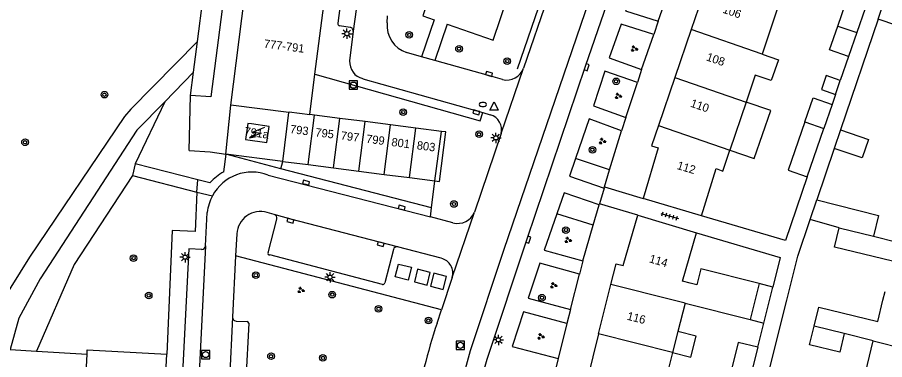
# Model space of a CAD drawing. Extents: x 131000 to 133014, y 396499 to 399001.
# Drawn here: x 131251.5 to 131356, y 397992.8 to 398034.1 of the extents above; entities that cross this region are included whole.
import ezdxf

# ---------------------------------------------------------------- set-up
doc = ezdxf.new("R2010")
doc.units = 0
for name, color, linetype in [('gg-afsc-erfafscheiding', 7, 'Continuous'), ('gg-afsc-hekwerk', 7, 'Continuous'), ('gg-anno-huisnummerreeks BGT', 7, 'Continuous'), ('gg-bbg-bijgebouw', 7, 'Continuous'), ('gg-bbg-gedigitaliseerde bebouwing', 7, 'Continuous'), ('gg-bbg-gedigitaliseerde bijgebouw', 7, 'Continuous'), ('gg-bbg-hoofdgebouw', 7, 'Continuous'), ('gg-bbg-luifel en loopbrug', 7, 'Continuous'), ('gg-bbg-tussenscheiding', 7, 'Continuous'), ('gg-knt-verharding', 7, 'Continuous'), ('gg-knt-verharding nz', 7, 'Continuous'), ('gg-kwrk-afval apart plaats', 7, 'Continuous'), ('gt-grn-groengrens', 7, 'Continuous'), ('gt-grn-weggrens', 7, 'Continuous'), ('gt-symb-boom', 7, 'Continuous'), ('gt-symb-brandkraan', 7, 'Continuous'), ('gt-symb-groenvak', 7, 'Continuous'), ('gt-symb-kolk', 7, 'Continuous'), ('gt-symb-lichtmast', 7, 'Continuous'), ('gt-symb-rioolschacht', 7, 'Continuous'), ('gt-symb-tegel verharding', 7, 'Continuous'), ('gt-symb-trafo symbool', 7, 'Continuous'), ('gt-symb-waterafsluiter', 7, 'Continuous')]:
    doc.layers.add(name, color=color, linetype=linetype)

# ---------------------------------------------------------------- blocks, each defined once
blk = doc.blocks.new('gt0-TEG1')
at = {"layer": 'gt-symb-tegel verharding'}
for p, q in [((-1.12, 0), (1.12, 0)), ((-0.9, -0.25), (-0.9, 0.25)), ((-0.45, -0.25), (-0.45, 0.25)), ((0, -0.25), (0, 0.25)), ((0.45, -0.25), (0.45, 0.25)), ((0.9, -0.25), (0.9, 0.25))]:
    blk.add_line(p, q, dxfattribs=at)
blk = doc.blocks.new('gt0-BOOM')
at = {"layer": 'gt-symb-boom'}
for radius in [0.4, 0.2]:
    blk.add_circle((0, 0), radius, dxfattribs=at)
blk = doc.blocks.new('gt0-GRVAK')
at = {"layer": 'gt-symb-groenvak'}
for p, q in [((-0.11, 0.19), (-0.23, 0.24)), ((-0.18, 0.15), (0.09, 0.15)), ((-0.09, 0.21), (-0.16, 0.32)), ((-0.05, 0.21), (-0.05, 0.39)), ((0, 0.21), (0.06, 0.32)), ((0.02, 0.19), (0.13, 0.24)), ((0.26, -0.05), (0.2, 0.06)), ((0.3, -0.05), (0.3, 0.13)), ((0.35, -0.05), (0.41, 0.06)), ((-0.24, -0.23), (-0.36, -0.18)), ((-0.32, -0.26), (-0.05, -0.26)), ((-0.23, -0.21), (-0.29, -0.09)), ((-0.18, -0.2), (-0.18, -0.02)), ((-0.14, -0.21), (-0.07, -0.09)), ((-0.12, -0.23), (0, -0.18)), ((0.24, -0.07), (0.12, -0.02)), ((0.17, -0.11), (0.44, -0.11)), ((0.37, -0.07), (0.49, -0.02))]:
    blk.add_line(p, q, dxfattribs=at)
blk = doc.blocks.new('gt0-BR')
at = {"layer": 'gt-symb-brandkraan'}
for centre, radius, start, end in [((-0.24, 0), 0.206, 107.5669, 252.4331), ((0.6, -2.66), 3, 106.892, 107.5669), ((0, -0.69), 0.938, 73.108, 106.892), ((-0.6, -2.66), 3, 72.4331, 73.108), ((0.24, 0), 0.206, 287.567, 72.4331), ((0.6, 2.66), 3, 252.4331, 253.108), ((0, 0.69), 0.938, 253.108, 286.8921), ((-0.6, 2.66), 3, 286.8921, 287.567)]:
    blk.add_arc(centre, radius, start, end, dxfattribs=at)
blk = doc.blocks.new('gt0-KOLK')
at = {"layer": 'gt-symb-kolk'}
blk.add_lwpolyline([(0, 0), (0.38, 0), (0.38, 0.4), (-0.38, 0.4), (-0.38, 0), (0, 0)], dxfattribs=at)
blk = doc.blocks.new('gt0-WAFSL')
at = {"layer": 'gt-symb-waterafsluiter'}
for p, q in [((-0.5, -0.33), (0, 0.67)), ((0, 0.67), (0.5, -0.33)), ((0.5, -0.33), (-0.5, -0.33))]:
    blk.add_line(p, q, dxfattribs=at)
blk = doc.blocks.new('gt0-LMAST')
at = {"layer": 'gt-symb-lichtmast'}
for p, q in [((-0.18, 0.17), (-0.45, 0.44)), ((-0.01, 0.25), (-0.01, 0.62)), ((0.17, 0.17), (0.44, 0.44)), ((-0.26, 0), (-0.63, 0)), ((-0.18, -0.18), (-0.45, -0.45)), ((-0.01, -0.25), (-0.01, -0.63)), ((0.44, -0.45), (0.17, -0.18)), ((0.24, 0), (0.62, 0))]:
    blk.add_line(p, q, dxfattribs=at)
blk.add_circle((-0.01, 0), 0.25, dxfattribs=at)
blk = doc.blocks.new('gt0-RS')
at = {"layer": 'gt-symb-rioolschacht'}
blk.add_lwpolyline([(-0.5, -0.5), (0.5, -0.5), (0.5, 0.5), (-0.5, 0.5)], close=True, dxfattribs=at)
blk.add_circle((0, 0), 0.375, dxfattribs=at)
blk = doc.blocks.new('gt0-HSP')
at = {"layer": 'gt-symb-trafo symbool'}
for points in [[(0.77, 0.75), (-0.53, 0), (0.47, 0), (-0.83, -0.75)], [(-0.22, -0.24), (-0.83, -0.75), (-0.08, -0.48)]]:
    blk.add_lwpolyline(points, dxfattribs=at)

msp = doc.modelspace()

# ---------------------------------------------------------------- linework, layer by layer
at = {"layer": 'gg-afsc-erfafscheiding'}
for p, q in [((131355.25, 398033.87), (131350.73, 398020.53)), ((131351.68, 398029.38), (131350.7, 398026.49)), ((131350.12, 398024.8), (131349.72, 398023.61)), ((131349.97, 398018.3), (131347.87, 398012.1)), ((131336.27, 397968.15), (131344.24, 398000)), ((131340.75, 397994.34), (131341.48, 397997.25))]:
    msp.add_line(p, q, dxfattribs=at)
for points in [[(131346.69, 398014.88), (131344.09, 398007.18), (131333.96, 398010.17)], [(131344.24, 398000), (131345.58, 398005.33), (131347.07, 398009.74)], [(131333.36, 398008.14), (131343.46, 398005.14), (131342.57, 398001.59)]]:
    msp.add_lwpolyline(points, dxfattribs=at)
at = {"layer": 'gg-afsc-hekwerk'}
msp.add_line((131327.31, 398073.24), (131311.72, 398027.85), dxfattribs=at)
at = {"layer": 'gg-bbg-bijgebouw'}
for p, q in [((131350.39, 398033.05), (131351.4, 398035.97)), ((131353.68, 398035.18), (131352.68, 398032.28)), ((131352.68, 398032.28), (131351.68, 398029.38)), ((131349.72, 398023.61), (131348.71, 398020.71))]:
    msp.add_line(p, q, dxfattribs=at)
for points in [[(131351.68, 398029.38), (131349.4, 398030.17), (131350.39, 398033.05)], [(131346.42, 398021.49), (131347.43, 398024.4), (131349.72, 398023.61)]]:
    msp.add_lwpolyline(points, dxfattribs=at)
at = {"layer": 'gg-bbg-gedigitaliseerde bebouwing'}
for p, q in [((131343.22, 398035.47), (131341.28, 398029.68)), ((131339.34, 398023.89), (131337.39, 398018.09)), ((131354.69, 398007.73), (131357.54, 398007)), ((131340.91, 398002.01), (131339.82, 397997.67)), ((131355.84, 398000), (131356.1, 398001.05)), ((131331.98, 397999.64), (131331.11, 397996.21)), ((131331.98, 397999.64), (131339.82, 397997.67)), ((131355.23, 397997.45), (131355.84, 398000)), ((131331.11, 397996.21), (131330.48, 397993.71)), ((131354.66, 397995.1), (131351.18, 397995.98)), ((131353.22, 397989.14), (131354.66, 397995.1))]:
    msp.add_line(p, q, dxfattribs=at)
for points in [[(131341.28, 398029.68), (131343.25, 398029), (131342.38, 398026.48), (131340.43, 398027.15), (131339.34, 398023.89)], [(131333.96, 398010.17), (131335.74, 398015.87), (131336.54, 398015.55), (131337.39, 398018.09)], [(131332.59, 398002.04), (131331.68, 398002.29), (131333.36, 398008.14)], [(131356.99, 398004.69), (131350, 398006.39), (131350.55, 398008.71)], [(131340.91, 398002.01), (131333.9, 398003.77), (131333.42, 398001.84), (131332.59, 398002.04)], [(131347.56, 397996.89), (131348.11, 397999.17), (131355.23, 397997.45)], [(131351.18, 397995.98), (131350.64, 397993.72), (131347, 397994.61), (131347.56, 397996.89)], [(131330.48, 397993.71), (131329.71, 397990.66), (131331.59, 397990.18), (131330.87, 397987.32), (131328.98, 397987.79)]]:
    msp.add_lwpolyline(points, dxfattribs=at)
at = {"layer": 'gg-bbg-gedigitaliseerde bijgebouw'}
for p, q in [((131355.25, 398033.87), (131356.42, 398037.28)), ((131350.12, 398024.8), (131350.7, 398026.49)), ((131346.69, 398014.88), (131348.71, 398020.71)), ((131350.73, 398020.53), (131349.97, 398018.3)), ((131347.07, 398009.74), (131347.87, 398012.1)), ((131350.55, 398008.71), (131347.07, 398009.74)), ((131340.75, 397994.34), (131339.96, 397991.18))]:
    msp.add_line(p, q, dxfattribs=at)
for points in [[(131358.67, 398036.5), (131357.5, 398033.1), (131355.25, 398033.87)], [(131350.7, 398026.49), (131349.01, 398027.08), (131348.43, 398025.39), (131350.12, 398024.8)], [(131346.42, 398021.49), (131344.41, 398015.66), (131346.69, 398014.88)], [(131350.73, 398020.53), (131354.09, 398019.39), (131353.33, 398017.16), (131349.97, 398018.3)], [(131347.87, 398012.1), (131355.32, 398010.23), (131354.69, 398007.73)], [(131340.75, 397994.34), (131338.4, 397994.92), (131337.62, 397991.8)]]:
    msp.add_lwpolyline(points, dxfattribs=at)
at = {"layer": 'gg-bbg-hoofdgebouw'}
for p, q in [((131277.2, 398023.52), (131279.22, 398039.15)), ((131334.71, 398038.4), (131332.73, 398032.63)), ((131287.36, 398027.24), (131288.74, 398037.92)), ((131332.73, 398032.63), (131330.75, 398026.85)), ((131286.73, 398022.38), (131287.36, 398027.24)), ((131330.75, 398026.85), (131328.77, 398021.06)), ((131284.22, 398022.62), (131277.2, 398023.52)), ((131283.48, 398016.74), (131284.22, 398022.62)), ((131287.3, 398022.31), (131286.73, 398022.38)), ((131290.36, 398021.92), (131287.3, 398022.31)), ((131293.42, 398021.53), (131290.36, 398021.92)), ((131296.48, 398021.14), (131293.42, 398021.53)), ((131299.54, 398020.75), (131296.48, 398021.14)), ((131302.61, 398020.36), (131299.54, 398020.75)), ((131301.83, 398014.39), (131302.61, 398020.36)), ((131283.48, 398016.74), (131286.54, 398016.35)), ((131286.54, 398016.35), (131289.6, 398015.96)), ((131289.6, 398015.96), (131292.66, 398015.57)), ((131292.66, 398015.57), (131295.72, 398015.17)), ((131295.72, 398015.17), (131298.77, 398014.78)), ((131298.77, 398014.78), (131301.83, 398014.39)), ((131333.96, 398010.17), (131326.91, 398012.25)), ((131326.3, 398010.24), (131333.36, 398008.14)), ((131321.56, 397995.96), (131323.05, 398001.9)), ((131321.56, 397995.96), (131320.08, 397990.05)), ((131259.1, 397978.21), (131259.88, 397993.49)), ((131268.7, 397977.74), (131269.5, 397993.51))]:
    msp.add_line(p, q, dxfattribs=at)
for points in [[(131279.69, 398021.26), (131279.25, 398021.32), (131278.97, 398019.39), (131281.55, 398019.01), (131281.83, 398020.94), (131279.69, 398021.26)], [(131328.77, 398021.06), (131327.93, 398018.63), (131328.73, 398018.36), (131326.91, 398012.25)], [(131323.05, 398001.9), (131323.68, 398004.4), (131324.51, 398004.19), (131326.3, 398010.24)], [(131259.88, 397993.49), (131259.91, 397994), (131269.5, 397993.51)]]:
    msp.add_lwpolyline(points, dxfattribs=at)
at = {"layer": 'gg-bbg-luifel en loopbrug'}
for p, q in [((131342.57, 398001.59), (131340.91, 398002.01)), ((131341.48, 397997.25), (131342.57, 398001.59)), ((131339.82, 397997.67), (131341.48, 397997.25))]:
    msp.add_line(p, q, dxfattribs=at)
for points in [[(131337.39, 398018.09), (131340.33, 398017.07), (131342.32, 398022.86), (131339.34, 398023.89)], [(131330.48, 397993.71), (131332.68, 397993.15), (131333.32, 397995.65), (131331.11, 397996.21)]]:
    msp.add_lwpolyline(points, dxfattribs=at)
at = {"layer": 'gg-bbg-tussenscheiding'}
for p, q in [((131350.39, 398033.05), (131352.68, 398032.28)), ((131341.28, 398029.68), (131332.73, 398032.63)), ((131330.75, 398026.85), (131339.34, 398023.89)), ((131286.54, 398016.35), (131287.3, 398022.31)), ((131289.6, 398015.96), (131290.36, 398021.92)), ((131292.66, 398015.57), (131293.42, 398021.53)), ((131346.42, 398021.49), (131348.71, 398020.71)), ((131295.72, 398015.17), (131296.48, 398021.14)), ((131298.77, 398014.78), (131299.54, 398020.75)), ((131328.77, 398021.06), (131337.39, 398018.09)), ((131350.55, 398008.71), (131354.69, 398007.73)), ((131330.55, 398000), (131323.05, 398001.9)), ((131331.98, 397999.64), (131330.55, 398000)), ((131351.18, 397995.98), (131347.56, 397996.89)), ((131330.48, 397993.71), (131321.56, 397995.96)), ((131354.66, 397995.1), (131361.46, 397993.39))]:
    msp.add_line(p, q, dxfattribs=at)
msp.add_lwpolyline([(131284.22, 398022.62), (131284.23, 398022.7), (131286.73, 398022.38)], dxfattribs=at)
at = {"layer": 'gg-knt-verharding'}
for p, q in [((131297.87, 398092.97), (131290.1, 398033.39)), ((131326.69, 398069.41), (131312.5, 398027.97)), ((131296.07, 398033.43), (131296.11, 398034.28)), ((131290.31, 398033.1), (131291.59, 398032.9)), ((131301.73, 398033.82), (131300.2, 398029.35)), ((131303.31, 398033.27), (131301.82, 398028.9)), ((131303.31, 398033.27), (131308.86, 398031.35)), ((131328.74, 398033.63), (131328.2, 398032.04)), ((131291.98, 398032.42), (131291.52, 398028.85)), ((131300.2, 398029.35), (131298.4, 398029.86)), ((131301.82, 398028.9), (131300.2, 398029.35)), ((131326.74, 398027.82), (131326.25, 398026.25)), ((131276.63, 398017.62), (131277.2, 398023.52)), ((131307.58, 398022.62), (131308.5, 398022.36)), ((131324.84, 398022.01), (131324.32, 398020.43)), ((131309.81, 398020.08), (131306.59, 398010.62)), ((131276.63, 398017.62), (131276.35, 398015.48)), ((131283.23, 398015.83), (131276.63, 398017.62)), ((131283.48, 398016.74), (131276.63, 398017.62)), ((131265.7, 398016.46), (131265.34, 398015.04)), ((131273.23, 398014.52), (131265.7, 398016.46)), ((131301.41, 398011.12), (131283.23, 398015.83)), ((131265.34, 398015.04), (131273.13, 398013.01)), ((131273.13, 398013.01), (131273.23, 398014.52)), ((131274.7, 398014.15), (131273.23, 398014.52)), ((131281.72, 398015.09), (131301.27, 398010.05)), ((131301.41, 398011.12), (131301.83, 398014.39)), ((131322.22, 398013.5), (131322.26, 398013.66)), ((131322.26, 398013.66), (131326.91, 398012.25)), ((131301.27, 398010.05), (131301.41, 398011.12)), ((131321.68, 398011.62), (131321.64, 398011.49)), ((131326.3, 398010.24), (131321.68, 398011.62)), ((131274.17, 398006.56), (131274.38, 398010.58)), ((131282.45, 398010.34), (131281.58, 398010.57)), ((131303.99, 398009.34), (131301.27, 398010.05)), ((131281.72, 398005.73), (131282.76, 398009.78)), ((131277.94, 398007.99), (131277.79, 398005.36)), ((131296.81, 398006.1), (131295.8, 398002.1)), ((131302.58, 398005.05), (131297.33, 398006.43)), ((131277.79, 398005.36), (131277.43, 397997.96)), ((131302.61, 397998.85), (131277.79, 398005.36)), ((131295.49, 398001.91), (131281.9, 398005.46)), ((131319.65, 398004.76), (131319.24, 398003.14)), ((131303.92, 398002.74), (131302.61, 397998.85)), ((131302.08, 397997.23), (131302.61, 397998.85)), ((131318.15, 397998.87), (131317.71, 397997.19)), ((131277.85, 397997.49), (131279.17, 397997.42)), ((131279.38, 397997.22), (131277.24, 397955.18)), ((131316.68, 397992.97), (131316.28, 397991.34))]:
    msp.add_line(p, q, dxfattribs=at)
for points in [[(131333.33, 398067.09), (131332.6, 398065), (131326.28, 398046.57), (131319.93, 398028.16), (131312.9, 398007.35), (131308.1, 397992.87), (131307.49, 397990.74), (131306.73, 397987.55), (131304, 397973.59), (131300.46, 397954.42), (131300.25, 397953.21)], [(131308.86, 398031.35), (131311.51, 398039.21), (131303.02, 398042.16), (131300.37, 398034.3), (131301.73, 398033.82)], [(131330.24, 398037.87), (131326.32, 398039.29), (131324.79, 398034.88), (131328.74, 398033.63)], [(131328.2, 398032.04), (131324.26, 398033.29), (131322.83, 398029.21), (131326.74, 398027.82)], [(131309.98, 398026.61), (131308.3, 398027.09), (131301.82, 398028.9)], [(131287.36, 398027.24), (131307.28, 398021.61), (131307.58, 398022.62)], [(131293.13, 398026.71), (131306.87, 398022.84), (131307.58, 398022.62)], [(131326.25, 398026.25), (131322.3, 398027.6), (131320.95, 398023.44), (131324.84, 398022.01)], [(131324.32, 398020.43), (131320.41, 398021.85), (131318.77, 398017.07)], [(131301.83, 398014.39), (131302.38, 398014.32), (131303.15, 398020.29), (131302.61, 398020.36)], [(131272.2, 398018.05), (131274.71, 398017.87), (131276.63, 398017.62)], [(131318.77, 398017.07), (131318.05, 398014.96), (131322.22, 398013.5)], [(131273.13, 398013.01), (131272.91, 398008.27), (131270.14, 398008.39), (131269.5, 397993.51)], [(131321.64, 398011.49), (131317.39, 398012.95), (131316.52, 398010.42)], [(131316.52, 398010.42), (131315, 398006.04), (131319.65, 398004.76)], [(131273.7, 398006.12), (131272.16, 398006.19), (131269.36, 397951.72), (131270.93, 397951.63)], [(131319.24, 398003.14), (131314.47, 398004.47), (131313.06, 398000.26), (131318.15, 397998.87)], [(131317.71, 397997.19), (131312.49, 397998.6), (131311.12, 397994.42), (131316.68, 397992.97)]]:
    msp.add_lwpolyline(points, dxfattribs=at)
for centre, radius, start, end in [((131290.34, 398033.33), 0.238, 166.8896, 263.4373), ((131299.46, 398033.09), 3.4, 174.1894, 251.9326), ((131291.55, 398032.46), 0.437, 353.5672, 83.8392), ((131293.62, 398028.75), 2.09, 177.1989, 256.5752), ((131310.5, 398028.65), 2.11, 255.5928, 341.0736), ((131307.99, 398020.55), 1.88, 345.2934, 74.326), ((131279.64, 398009.69), 6.66, 119.571, 137.9173), ((131279.78, 398010.02), 5.43, 68.9808, 151.7032), ((131279.77, 398010.02), 5.42, 151.698, 174.1284), ((131280.76, 398007.87), 2.82, 73.1128, 177.5507), ((131282.32, 398009.9), 0.458, 344.9009, 73.5905), ((131304.58, 398011.43), 2.17, 254.4395, 338.1948), ((131273.7, 398006.59), 0.469, 269.7623, 355.545), ((131297.24, 398006), 0.44, 77.801, 166.3681), ((131281.86, 398005.63), 0.174, 145.9829, 283.452), ((131302.15, 398003.26), 1.84, 343.6159, 76.5603), ((131295.54, 398002.17), 0.263, 258.2072, 344.8624), ((131277.87, 397997.94), 0.448, 177.5769, 267.2879), ((131279.17, 397997.21), 0.212, 2.4507, 88.3898), ((131380.07, 397971.71), 82.06, 161.8779, 169.5753)]:
    msp.add_arc(centre, radius, start, end, dxfattribs=at)
at = {"layer": 'gg-knt-verharding nz'}
for p, q in [((131299.94, 398093.36), (131291.98, 398032.42)), ((131283.23, 398015.83), (131283.48, 398016.74)), ((131274.17, 398006.56), (131271.33, 397951.17)), ((131277.43, 397997.96), (131275.23, 397954.59))]:
    msp.add_line(p, q, dxfattribs=at)
for points in [[(131331.23, 398067.81), (131310.14, 398006.13), (131306.07, 397993.89), (131304.83, 397989.33), (131303.69, 397983.6), (131298.04, 397953.6)], [(131297.33, 398006.43), (131284.46, 398009.77), (131282.45, 398010.34)]]:
    msp.add_lwpolyline(points, dxfattribs=at)
at = {"layer": 'gg-kwrk-afval apart plaats'}
for points in [[(131297.04, 398002.81), (131297.43, 398004.36), (131298.98, 398003.97), (131298.59, 398002.43), (131297.04, 398002.81)], [(131299.72, 398003.76), (131299.35, 398002.22), (131300.89, 398001.83), (131301.25, 398003.36), (131299.72, 398003.76)], [(131301.29, 398001.71), (131302.83, 398001.31), (131303.22, 398002.86), (131301.68, 398003.26), (131301.29, 398001.71)]]:
    msp.add_lwpolyline(points, dxfattribs=at)
at = {"layer": 'gt-grn-groengrens'}
for p, q in [((131273.19, 398031.18), (131280.29, 398086.4)), ((131328.74, 398033.63), (131330.24, 398037.87)), ((131326.74, 398027.82), (131328.2, 398032.04)), ((131272.71, 398027.48), (131273.19, 398031.18)), ((131272.71, 398027.48), (131269.24, 398023.93)), ((131272.35, 398024.67), (131272.71, 398027.48)), ((131324.84, 398022.01), (131326.25, 398026.25)), ((131272.2, 398018.05), (131272.35, 398024.67)), ((131269.24, 398023.93), (131265.7, 398016.46)), ((131322.88, 398015.71), (131324.32, 398020.43)), ((131322.88, 398015.71), (131318.77, 398017.07)), ((131322.26, 398013.66), (131322.88, 398015.71)), ((131320.92, 398009.05), (131321.64, 398011.49)), ((131320.92, 398009.05), (131316.52, 398010.42)), ((131319.65, 398004.76), (131320.92, 398009.05)), ((131318.15, 397998.87), (131319.24, 398003.14)), ((131317.71, 397997.19), (131316.68, 397992.97)), ((131253.77, 397993.86), (131259.88, 397993.49))]:
    msp.add_line(p, q, dxfattribs=at)
for points in [[(131282.77, 398086.08), (131274.82, 398024.51), (131272.35, 398024.67)], [(131273.19, 398031.18), (131265.15, 398023.04), (131264.38, 398022.15), (131252.94, 398005.19), (131249.57, 397999.78), (131248.21, 397995.21), (131247.73, 397991.96), (131254.79, 397991.72), (131251.95, 397935.16), (131243.66, 397935.35), (131241.6, 397932.93), (131237.21, 397926.66), (131232.8, 397914.66), (131232.15, 397910.02), (131231.11, 397898.58), (131236.48, 397898.46)], [(131269.24, 398023.93), (131265.9, 398020.52), (131254.23, 398002.56), (131251.64, 397997.84), (131250.6, 397994.05), (131253.77, 397993.86)], [(131265.34, 398015.04), (131258.33, 398004.29), (131253.77, 397993.86)]]:
    msp.add_lwpolyline(points, dxfattribs=at)
at = {"layer": 'gt-grn-weggrens'}
for p, q in [((131309.81, 398020.08), (131312.5, 398027.97)), ((131322.22, 398013.5), (131321.68, 398011.62)), ((131273.13, 398013.01), (131275, 398012.59)), ((131303.92, 398002.74), (131306.59, 398010.62))]:
    msp.add_line(p, q, dxfattribs=at)

# ---------------------------------------------------------------- block references
at = {"layer": 'gt-symb-boom'}
for p in [(131298.72, 398031.99), (131304.73, 398030.32), (131310.54, 398028.83), (131323.67, 398026.39), (131261.97, 398024.78), (131298, 398022.68), (131307.15, 398020.01), (131252.4, 398019.04), (131320.81, 398018.14), (131304.12, 398011.6), (131317.62, 398008.45), (131265.49, 398005.08), (131280.23, 398003.02), (131267.31, 398000.57), (131289.44, 398000.67), (131314.73, 398000.3), (131295.03, 397998.96), (131301.04, 397997.55), (131282.06, 397993.25), (131288.32, 397993.05)]:
    msp.add_blockref('gt0-BOOM', p, dxfattribs=at)
at = {"layer": 'gt-symb-brandkraan'}
msp.add_blockref('gt0-BR', (131307.61, 398023.59), dxfattribs=at)
at = {"layer": 'gt-symb-groenvak', "rotation": 0.5729386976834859}
for p in [(131325.83, 398030.31), (131323.9, 398024.61), (131321.99, 398019.17)]:
    msp.add_blockref('gt0-GRVAK', p, dxfattribs=at)
at = {"layer": 'gt-symb-groenvak'}
for p in [(131317.85, 398007.24), (131285.65, 398001.21), (131316.11, 398001.79), (131314.57, 397995.62)]:
    msp.add_blockref('gt0-GRVAK', p, dxfattribs=at)
at = {"layer": 'gt-symb-kolk'}
for p, rotation in [((131319.93, 398028.16), -108.67228689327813), ((131308.3, 398027.09), -16.032963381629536), ((131306.87, 398022.84), 164.26077490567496), ((131286.24, 398013.98), -14.678251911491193), ((131297.77, 398010.96), -14.5784339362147), ((131284.46, 398009.77), 164.2763101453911), ((131295.33, 398006.95), 165.42156606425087), ((131312.9, 398007.35), -108.33032474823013)]:
    msp.add_blockref('gt0-KOLK', p, dxfattribs=dict(at, rotation=rotation))
at = {"layer": 'gt-symb-lichtmast'}
for p in [(131291.22, 398032.13), (131309.18, 398019.57), (131271.71, 398005.19), (131289.19, 398002.78), (131309.48, 397995.22)]:
    msp.add_blockref('gt0-LMAST', p, dxfattribs=at)
at = {"layer": 'gt-symb-rioolschacht'}
for p in [(131292, 398025.93), (131304.9, 397994.55), (131274.18, 397993.45)]:
    msp.add_blockref('gt0-RS', p, dxfattribs=at)
at = {"layer": 'gt-symb-tegel verharding', "rotation": -16.31519324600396}
msp.add_blockref('gt0-TEG1', (131330.13, 398010.15), dxfattribs=at)
at = {"layer": 'gt-symb-trafo symbool', "rotation": -8.397572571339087}
msp.add_blockref('gt0-HSP', (131280.4, 398020.19), dxfattribs=at)
at = {"layer": 'gt-symb-waterafsluiter'}
msp.add_blockref('gt0-WAFSL', (131308.95, 398023.23), dxfattribs=at)

# ---------------------------------------------------------------- texts
at = {"layer": 'gg-anno-huisnummerreeks BGT'}
for s, rotation, p in [('106', 341, (131336.44, 398034.68)), ('777-791', 352.6, (131281.15, 398030.46)), ('108', 341.1, (131334.46, 398028.93)), ('110', 341, (131332.55, 398023.35)), ('791a', 351.6, (131278.79, 398019.9)), ('793', 352.7, (131284.3, 398020.16)), ('795', 352.7, (131287.36, 398019.77)), ('797', 352.7, (131290.42, 398019.38)), ('799', 352.7, (131293.48, 398018.99)), ('801', 352.7, (131296.53, 398018.6)), ('803', 352.7, (131299.59, 398018.21)), ('112', 343.4, (131330.93, 398015.83)), ('114', 343.5, (131327.58, 398004.59)), ('116', 345.9, (131324.91, 397997.66))]:
    msp.add_text(s, height=1, rotation=rotation, dxfattribs=at).set_placement(p)

doc.saveas('drawing.dxf')
